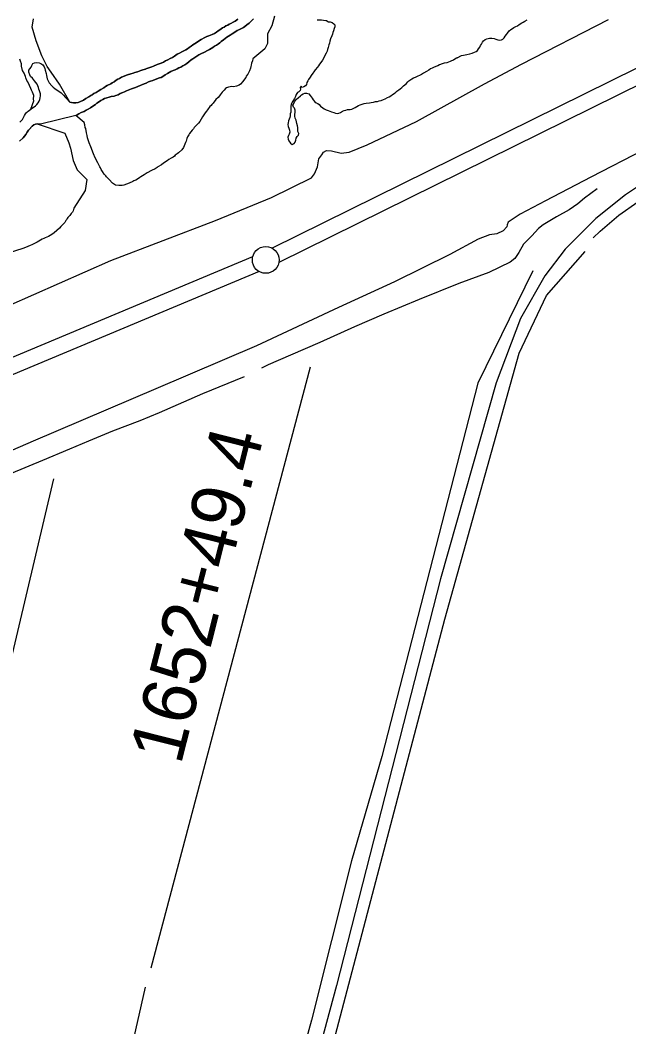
# Model space of a CAD drawing. Extents: x 3187622 to 3225504, y 800805 to 826213.
# Drawn here: x 3216126 to 3217264, y 808201 to 810083 of the extents above; entities that cross this region are included whole.
import ezdxf

# ---------------------------------------------------------------- set-up
doc = ezdxf.new("R2010")
doc.units = 0
for name, color, linetype in [('V-LEVE-TOET', 7, 'Continuous'), ('V-ROAD-CNTR', 7, 'Continuous'), ('V-SITE-VEGE', 7, 'Continuous'), ('V-SURV-IDEN', 7, 'Continuous'), ('V-SURV-LINE', 7, 'Continuous'), ('V-TOPO-SHOR', 7, 'Continuous')]:
    doc.layers.add(name, color=color, linetype=linetype)

msp = doc.modelspace()

# ---------------------------------------------------------------- linework, layer by layer
at = {"layer": 'V-LEVE-TOET'}
for points in [[(3217996.6, 810162.3), (3217781, 810069.2), (3217559.6, 809970.9), (3217392, 809892), (3217291.8, 809841), (3217192.9, 809789.9), (3217108.2, 809745.7), (3217060.8, 809720.3), (3217043.7, 809709.4), (3217038.2, 809705.7), (3217036.1, 809700.5), (3217035.7, 809696.8), (3217028.6, 809689.6), (3217017, 809683.9), (3217003, 809681.7), (3216982.1, 809673.7), (3216928.9, 809644.9), (3216825.9, 809594.2), (3216721.1, 809546.1), (3216568.3, 809474.5), (3216379.7, 809394), (3216151.1, 809295.9), (3215910.1, 809191.2)], [(3215859.3, 809448.4), (3216104.1, 809549.1), (3216296, 809633.7), (3216491.7, 809708.9), (3216595.8, 809751.5), (3216670.9, 809788.3), (3216676.2, 809796.2), (3216681.8, 809808.7), (3216684.3, 809824.1), (3216689.8, 809831.5), (3216692.9, 809836.6), (3216699, 809839.8), (3216707.9, 809839.1), (3216726.1, 809834.5), (3216741.2, 809836.7), (3216774.9, 809850.2), (3216866.7, 809894), (3216993.9, 809964), (3217063.1, 810001.2), (3217225.6, 810084.7)]]:
    msp.add_lwpolyline(points, dxfattribs=at)
at = {"layer": 'V-ROAD-CNTR'}
msp.add_lwpolyline([(3217971.1, 810084.6), (3217703.4, 809971.7), (3217341.9, 809809.2), (3217298.7, 809783.8), (3217257.6, 809756.4), (3217201.7, 809712.1), (3217144.6, 809654.9), (3217106.7, 809605), (3217061.1, 809525.5), (3217015.6, 809405.4), (3216911.9, 809038.9), (3216717.7, 808278.5), (3216562.8, 807706.3), (3216409.1, 807112), (3216308.7, 806756.1), (3216178.3, 806262.4)], dxfattribs=at)
at = {"layer": 'V-SITE-VEGE'}
for points in [[(3216533.4, 810084.9), (3216527.9, 810081.4), (3216524.2, 810079.2), (3216520.1, 810077), (3216517, 810075.5), (3216514.3, 810074), (3216511, 810072.3), (3216507.6, 810070.4), (3216504.5, 810068.7), (3216499.7, 810065.1), (3216496.7, 810063.1), (3216493.6, 810060.9), (3216489.5, 810058.3), (3216485, 810056.6), (3216479.2, 810054.2), (3216475.1, 810052.5), (3216471.3, 810050.5), (3216464.8, 810047.1), (3216461.5, 810045.2), (3216458.9, 810043.5), (3216452, 810038.8), (3216448.9, 810036.9), (3216446.2, 810034.8), (3216442.4, 810032.1), (3216439, 810029.9), (3216436.2, 810028), (3216432.4, 810025.8), (3216428.5, 810024.1), (3216424.2, 810021.7), (3216419.9, 810019.7), (3216417.3, 810017.8), (3216414.7, 810016.1), (3216411.3, 810013.7), (3216406.8, 810011.4), (3216402.3, 810009.1), (3216398.2, 810006.9), (3216394.3, 810004.9), (3216390, 810003), (3216386, 810001.3), (3216382.4, 810000), (3216375.5, 809997.4), (3216372.3, 809995.9), (3216368.8, 809994.9), (3216361.5, 809992), (3216360.4, 809991.8), (3216355.5, 809990.3), (3216352, 809989), (3216345.7, 809986.6), (3216341, 809985.1), (3216337.4, 809983.9), (3216333.5, 809982.9), (3216327.3, 809981), (3216325.1, 809980.3), (3216320.9, 809978.7), (3216316.1, 809976.4), (3216311.8, 809974.2), (3216309.1, 809972.7), (3216305.8, 809970.8), (3216302, 809968.1), (3216298.4, 809965.9), (3216295.8, 809964.2), (3216289.3, 809961), (3216285.9, 809958.9), (3216282.6, 809956.9), (3216277.3, 809953.6), (3216272.1, 809950.4), (3216268.2, 809948.2), (3216264.2, 809945.8), (3216261.1, 809943.8), (3216258.3, 809942.1), (3216255.1, 809940), (3216249.2, 809936.6), (3216244.6, 809933.6), (3216238.1, 809930.5), (3216234.6, 809929.1), (3216230.2, 809928.5), (3216225.9, 809928.7), (3216222.6, 809929.2), (3216219.4, 809930.1), (3216199.9, 809963.3), (3216184.7, 809986.2), (3216177.1, 809996.4), (3216166.9, 810016.7), (3216156.7, 810044.7), (3216149.1, 810070.1), (3216151.6, 810085.4)], [(3216230.6, 809904.8), (3216233.3, 809906.3), (3216236.4, 809908), (3216240.5, 809910.3), (3216245.9, 809912.6), (3216249.7, 809914.7), (3216253.3, 809916.9), (3216257.7, 809919.3), (3216260.7, 809921.1), (3216267.2, 809925.7), (3216269.6, 809927.8), (3216274.6, 809931.4), (3216277.5, 809933.2), (3216281.1, 809935.1), (3216284, 809936.5), (3216288.7, 809937.8), (3216292.5, 809939.2), (3216296.8, 809940.2), (3216301.9, 809941.4), (3216305.3, 809942.2), (3216309.3, 809943.9), (3216313.1, 809945.8), (3216318, 809948), (3216321.3, 809949.5), (3216325.1, 809951), (3216328.2, 809952.4), (3216331.3, 809953.4), (3216334.5, 809954.6), (3216338.5, 809955.9), (3216341.8, 809957.3), (3216346.1, 809959.2), (3216350.5, 809961.2), (3216354, 809962.6), (3216357.9, 809964.1), (3216361.9, 809965.6), (3216366.5, 809967.6), (3216370.1, 809969), (3216374.6, 809970.5), (3216381.6, 809973.2), (3216386.9, 809975.1), (3216389.9, 809976.3), (3216393.3, 809978), (3216397.6, 809980.7), (3216401.7, 809983.3), (3216404.6, 809985.3), (3216407.9, 809987.2), (3216412.2, 809988.9), (3216415.8, 809990.6), (3216419.9, 809992.3), (3216423, 809993.8), (3216426.8, 809995.5), (3216430.6, 809997.7), (3216433.9, 809999.9), (3216437.8, 810002.3), (3216441.4, 810005.2), (3216446.2, 810008.8), (3216449, 810010.8), (3216453, 810013.4), (3216456.7, 810015.9), (3216460.3, 810018.1), (3216463.8, 810020), (3216470.7, 810023.6), (3216476.5, 810026.5), (3216480.1, 810028.3), (3216486.6, 810032.4), (3216489.7, 810034.5), (3216493, 810036.5), (3216497, 810039.2), (3216499.4, 810041.1), (3216502.1, 810043.3), (3216506.1, 810046.6), (3216512.8, 810051.5), (3216515.7, 810053.4), (3216518.6, 810055.3), (3216522.4, 810057.8), (3216527.4, 810061), (3216531.9, 810063.6), (3216535, 810065.1), (3216540.1, 810067.8), (3216543.6, 810069.7), (3216546.5, 810071.6), (3216549.8, 810074.5), (3216554.1, 810077.6), (3216556.8, 810079.9), (3216559.4, 810082.8), (3216562.2, 810085.6)], [(3216601.5, 810090.5), (3216596.4, 810072.7)], [(3216596.4, 810072.7), (3216588.8, 810057.4), (3216588.8, 810039.6), (3216583.7, 810029.5), (3216561.3, 810010.7)], [(3216125.8, 809892.6), (3216128.5, 809895.2), (3216130.7, 809897.7), (3216133, 809901), (3216134.7, 809904.7), (3216136.6, 809907.8), (3216139.2, 809911.1), (3216139.4, 809911.4), (3216141.6, 809913.1), (3216143.9, 809915.2), (3216146.4, 809917), (3216152, 809932.5), (3216151.6, 809935.8), (3216152, 809942.4), (3216149.6, 809948.5), (3216147.6, 809952.6), (3216146.7, 809955.5), (3216143.9, 809961.3), (3216140.7, 809968.2), (3216139, 809970.3), (3216137, 809975.2), (3216136.2, 809977.7), (3216133.8, 809983.8), (3216130.9, 809989.2), (3216129.3, 809997), (3216128.9, 809999.4), (3216128.9, 810001.5), (3216127.3, 810006.4), (3216126.1, 810010.5)], [(3216561.3, 810010.7), (3216560.5, 810007.4), (3216558.8, 810002.5), (3216558, 809999.3), (3216557.2, 809996.8), (3216556.7, 809993.5), (3216554.7, 809988.2), (3216551.8, 809982.5), (3216548.9, 809978.4), (3216548.1, 809975.9), (3216545.6, 809972.7), (3216542.3, 809968.6), (3216538.2, 809963.7), (3216535.7, 809961.7), (3216530.4, 809960), (3216525, 809958.8), (3216521.8, 809958.9), (3216516, 809958.1), (3216511.9, 809956.4), (3216510.3, 809955.2), (3216507.8, 809952.4), (3216504.1, 809948.7), (3216500.4, 809943.8), (3216498.7, 809941.8), (3216496.7, 809938.9), (3216492.2, 809934.8), (3216487.2, 809928.3), (3216484.3, 809925.8), (3216483.1, 809923.8), (3216481, 809921.8), (3216476.5, 809915.6), (3216474.4, 809913.2), (3216472, 809909.9), (3216467.4, 809902.6), (3216462.1, 809893.6), (3216459.6, 809890.7), (3216457.1, 809888.3), (3216453.4, 809884.2), (3216451.8, 809882.6), (3216450.1, 809880.1), (3216447.6, 809877.3), (3216443.1, 809871.5), (3216441.9, 809869.1), (3216439.4, 809865), (3216437.7, 809861.7), (3216436.5, 809857.2), (3216435.2, 809854.4), (3216434.4, 809851.1), (3216431.9, 809845.4), (3216428.6, 809840.9), (3216422.1, 809835.2), (3216419.6, 809833.5), (3216416.3, 809831.1), (3216414.7, 809829.1), (3216412.2, 809827), (3216408.5, 809825), (3216404.4, 809822.6), (3216401.1, 809820.1), (3216394.5, 809815.6), (3216390.8, 809812.8), (3216383.8, 809808.7), (3216382.2, 809807.5), (3216378.5, 809805.5), (3216371.9, 809802.2), (3216363.7, 809797.8), (3216358, 809794.1), (3216352.2, 809790), (3216350.1, 809789.2), (3216347.7, 809787.2), (3216342.3, 809784.3), (3216339.1, 809782.7), (3216337, 809781.5), (3216330.4, 809778.2), (3216320.2, 809775), (3216317.3, 809774.2), (3216314.8, 809773.8), (3216310.7, 809773.8), (3216304.6, 809774.7), (3216299.3, 809778.4), (3216292.8, 809785.4), (3216287.9, 809790.3), (3216286.3, 809792.4), (3216283.4, 809795.3), (3216280.6, 809800.2), (3216278.1, 809803.9), (3216276.5, 809807.2), (3216275.3, 809809.2), (3216271.6, 809816.2), (3216266.7, 809826.1), (3216263.5, 809833), (3216258.6, 809846.6), (3216255.4, 809854), (3216253.8, 809859.3), (3216252.2, 809863.4), (3216251.8, 809867.5), (3216250.2, 809872.4), (3216249, 809880.6), (3216248.2, 809882.7), (3216247.4, 809887.2), (3216246.1, 809892.1), (3216230.6, 809904.8)], [(3216125.4, 809856.9), (3216132.1, 809863.3), (3216134.5, 809866.3), (3216136.8, 809869.7), (3216139.7, 809874), (3216142.1, 809877.4), (3216144.4, 809880.2), (3216145.6, 809881.5), (3216146.3, 809882.6), (3216148.9, 809885.3), (3216152.1, 809887.5), (3216155.2, 809888.7), (3216158.3, 809889.4), (3216210.1, 809871.8), (3216217.7, 809854), (3216220.3, 809843.8), (3216225.3, 809821), (3216233, 809803.2), (3216250.8, 809785.4), (3216248.2, 809765), (3216227, 809732)], [(3216227, 809732), (3216225.3, 809726.7), (3216224.1, 809724.2), (3216222, 809721.8), (3216219.5, 809718.1), (3216215.4, 809714), (3216214.2, 809712.4), (3216213.4, 809710.4), (3216212.1, 809708.7), (3216210.1, 809705), (3216202.2, 809697.3), (3216199.8, 809694.4), (3216195.2, 809690), (3216190.3, 809685.9), (3216185.4, 809682.6), (3216179.2, 809679), (3216173.1, 809676.5), (3216171, 809674.9), (3216167.7, 809673.7), (3216158.3, 809668), (3216154.6, 809666), (3216148, 809663.1), (3216145.5, 809661.9), (3216141, 809659.9), (3216133.6, 809657.1), (3216057.6, 809632.8)]]:
    msp.add_lwpolyline(points, dxfattribs=at)
at = {"layer": 'V-SURV-LINE'}
for points in [[(3216596.6, 809657.2), (3217570.3, 810138.4)], [(3217583.6, 810111.5), (3216609.9, 809630.4)], [(3214072.4, 808598.3), (3216561.1, 809641.1)], [(3216572.7, 809613.4), (3214084, 808570.7)]]:
    msp.add_lwpolyline(points, dxfattribs=at)
msp.add_circle((3216585.3, 809634.9), 25, dxfattribs=at)
at = {"layer": 'V-TOPO-SHOR'}
msp.add_line((3216371, 808311.3), (3216668.6, 809435.2), dxfattribs=at)
for points in [[(3216562.2, 810085.6), (3216559.4, 810082.8), (3216556.8, 810079.9), (3216554.1, 810077.6), (3216549.8, 810074.5), (3216546.5, 810071.6), (3216543.6, 810069.7), (3216540.1, 810067.8), (3216535, 810065.1), (3216531.9, 810063.6), (3216527.4, 810061), (3216522.4, 810057.8), (3216518.6, 810055.3), (3216515.7, 810053.4), (3216512.8, 810051.5), (3216506.1, 810046.6), (3216502.1, 810043.3), (3216499.4, 810041.1), (3216497, 810039.2), (3216493, 810036.5), (3216489.7, 810034.5), (3216486.6, 810032.4), (3216480.1, 810028.3), (3216476.5, 810026.5), (3216470.7, 810023.6), (3216463.8, 810020), (3216460.3, 810018.1), (3216456.7, 810015.9), (3216453, 810013.4), (3216449, 810010.8), (3216446.2, 810008.8), (3216441.4, 810005.2), (3216437.8, 810002.3), (3216433.9, 809999.9), (3216430.6, 809997.7), (3216426.8, 809995.5), (3216423, 809993.8), (3216419.9, 809992.3), (3216415.8, 809990.6), (3216412.2, 809988.9), (3216407.9, 809987.2), (3216404.6, 809985.3), (3216401.7, 809983.3), (3216397.6, 809980.7), (3216393.3, 809978), (3216389.9, 809976.3), (3216386.9, 809975.1), (3216381.6, 809973.2), (3216374.6, 809970.5), (3216370.1, 809969), (3216366.5, 809967.6), (3216361.9, 809965.6), (3216357.9, 809964.1), (3216354, 809962.6), (3216350.5, 809961.2), (3216346.1, 809959.2), (3216341.8, 809957.3), (3216338.5, 809955.9)], [(3217197.2, 809676.5), (3217210.1, 809688.9), (3217244.8, 809718.9), (3217280.4, 809743.6), (3217313.1, 809763.3), (3217344.4, 809780.8), (3217383.5, 809797.7), (3217429.6, 809818.4), (3217489.6, 809845.6), (3217577.3, 809883.4), (3217638.1, 809909.7), (3217715.9, 809942.9), (3217781.5, 809970.6), (3217850.4, 810001.4), (3217908.3, 810025.3), (3217966, 810048.2), (3218015.9, 810072), (3218086, 810101.5)], [(3216219.4, 809930.1), (3216222.6, 809929.2), (3216225.9, 809928.7), (3216230.2, 809928.5), (3216234.6, 809929.1), (3216238.1, 809930.5), (3216244.6, 809933.6), (3216249.2, 809936.6), (3216255.1, 809940), (3216258.4, 809942.1), (3216261.1, 809943.8), (3216264.2, 809945.8), (3216268.2, 809948.2), (3216272.1, 809950.4), (3216277.3, 809953.6), (3216282.6, 809956.9), (3216285.9, 809958.9), (3216289.3, 809961), (3216295.8, 809964.2), (3216298.4, 809965.9), (3216302, 809968.1), (3216305.8, 809970.8), (3216309.1, 809972.7), (3216311.8, 809974.2), (3216316.1, 809976.4), (3216320.9, 809978.7), (3216325.1, 809980.3), (3216327.3, 809981), (3216333.5, 809982.9), (3216337.4, 809983.9), (3216341, 809985.1), (3216345.7, 809986.6), (3216352, 809989), (3216355.5, 809990.3), (3216360.4, 809991.8), (3216361.5, 809992), (3216368.8, 809994.9), (3216372.3, 809995.9), (3216375.5, 809997.4), (3216382.4, 810000), (3216386, 810001.3), (3216390, 810003), (3216394.3, 810004.9), (3216398.2, 810006.9), (3216402.3, 810009.1), (3216406.8, 810011.4), (3216411.3, 810013.7), (3216414.7, 810016.1), (3216417.3, 810017.8), (3216419.9, 810019.7), (3216424.2, 810021.7), (3216428.5, 810024.1), (3216432.4, 810025.8), (3216436.2, 810028), (3216439, 810029.9), (3216442.4, 810032.1), (3216446.2, 810034.8), (3216448.9, 810036.9), (3216452, 810038.8), (3216458.9, 810043.5), (3216461.5, 810045.2), (3216464.8, 810047.1), (3216471.3, 810050.5), (3216475.1, 810052.5), (3216479.2, 810054.2), (3216485, 810056.6), (3216489.5, 810058.3), (3216493.6, 810060.9), (3216496.7, 810063.1), (3216499.7, 810065.1), (3216504.5, 810068.7), (3216507.6, 810070.4), (3216511, 810072.3), (3216514.3, 810074), (3216517, 810075.5), (3216520.1, 810077), (3216524.2, 810079.2), (3216527.9, 810081.4), (3216533.4, 810084.9)], [(3216699.4, 810081.7), (3216702.6, 810080.1), (3216705.9, 810079.8), (3216709.2, 810078.7), (3216712.3, 810076.6), (3216714.6, 810074.4), (3216714.6, 810070.8), (3216713.4, 810067.6), (3216711.8, 810063.5), (3216710.9, 810060.3), (3216709.7, 810057.3), (3216708.7, 810053.6), (3216706.1, 810048.3), (3216704.9, 810044.2), (3216704.3, 810040.5), (3216703.4, 810036.8), (3216702, 810031.9), (3216700.9, 810028.2), (3216699.9, 810025), (3216698.2, 810021.7), (3216695.8, 810016.9), (3216694.4, 810013.8), (3216691.1, 810008.3), (3216688.1, 810004.2), (3216685.7, 810000.8), (3216683.8, 809998), (3216681.7, 809995.1), (3216677.8, 809990.2), (3216675, 809986.7), (3216673, 809983.9), (3216670.1, 809979.8), (3216668.1, 809976.9), (3216665, 809972.4), (3216663.6, 809969.7), (3216662.3, 809966.4), (3216661.4, 809963.2), (3216659.8, 809960.7), (3216656.4, 809958.6), (3216653.2, 809957.5), (3216651.4, 809960.1), (3216649.4, 809957.4), (3216650.5, 809954.4), (3216649.6, 809951.5), (3216647.3, 809949.4), (3216644.3, 809947.8), (3216642.1, 809944), (3216640.8, 809940.7), (3216638.8, 809937), (3216636.9, 809933.8), (3216634.7, 809930), (3216632.7, 809926.3), (3216632, 809921.7), (3216632.2, 809918.3), (3216632.3, 809915.3), (3216632.2, 809911.2), (3216631.2, 809908), (3216630.6, 809904.5), (3216630.2, 809901.2), (3216629.1, 809898.3), (3216628.1, 809894.9), (3216627.4, 809891.5), (3216626.7, 809888.2), (3216627.4, 809884.5), (3216628.5, 809881.5), (3216629.5, 809877.3), (3216630.1, 809873.9), (3216629.1, 809870.3), (3216628, 809867.4), (3216626.3, 809864.4), (3216627.2, 809860.8), (3216628.6, 809857.5), (3216631.8, 809853.2), (3216634.9, 809850.6), (3216638.5, 809852.4), (3216640, 809855.2), (3216641.5, 809859), (3216642.3, 809862.6), (3216644, 809865.6), (3216646.5, 809868.1), (3216646.9, 809871.1), (3216645.4, 809874.8), (3216645.3, 809877.9), (3216645.3, 809882.5), (3216644.7, 809885.8), (3216643.4, 809889.7), (3216642.9, 809892.9), (3216642.3, 809896.5), (3216640.4, 809900.1), (3216639.4, 809903.9), (3216639.8, 809907.7), (3216640.4, 809910.8), (3216640.3, 809915), (3216639.1, 809918.4), (3216637.3, 809920.7), (3216636.2, 809924.1), (3216637.6, 809927.7), (3216639.3, 809930.5), (3216641.1, 809933), (3216642.9, 809935.4), (3216645.6, 809937.8), (3216650, 809941.7)], [(3216699.4, 810081.7), (3216697.3, 810082), (3216693.2, 810082.6), (3216689.6, 810082.9), (3216685.1, 810083), (3216681.3, 810083.3)], [(3216943, 810013), (3216951, 810017), (3216954.6, 810017.7), (3216958, 810018.6), (3216961.2, 810019), (3216966.8, 810020.1), (3216971, 810021.5), (3216975, 810023.2), (3216978.1, 810024.6), (3216980.7, 810026.6), (3216982.8, 810029.4), (3216985, 810032.6), (3216986.7, 810035.6), (3216988.5, 810038.6), (3216990, 810041.9), (3216991.9, 810044.3), (3216995, 810047.2), (3216998, 810048.5), (3217003.3, 810049.8), (3217007.4, 810049.8), (3217011.8, 810048.7), (3217015.3, 810047.5), (3217018.8, 810046.2), (3217022, 810045.8), (3217025.8, 810046.3), (3217028.4, 810047.9), (3217030.9, 810050.4), (3217032.8, 810053.5), (3217034.9, 810056.2), (3217036.7, 810059.1), (3217039.8, 810063.3), (3217043.1, 810065.7), (3217046.1, 810067.6), (3217048.8, 810069.5), (3217052.2, 810071.2), (3217055.3, 810072.9), (3217058.6, 810075), (3217063.5, 810077.9), (3217066.3, 810079.3), (3217069.6, 810081.2), (3217073.6, 810083.7)], [(3216943, 810013), (3216941.8, 810012.3), (3216938.7, 810010.3), (3216935.8, 810008.6), (3216932.5, 810007.1), (3216929.6, 810005.7), (3216926.5, 810004.5), (3216923.4, 810003.7), (3216918.4, 810002.8), (3216914.7, 810001.5), (3216910, 809999.5), (3216906.8, 809997.9), (3216902.8, 809996.4), (3216898.9, 809994.7), (3216895.9, 809993.3), (3216893.2, 809992), (3216889.8, 809989.8), (3216885.6, 809987.2), (3216880, 809984.3), (3216876.3, 809981.9), (3216872.6, 809979.9), (3216869.6, 809978.2), (3216865.9, 809976.5), (3216861.6, 809974.6), (3216858, 809972.8), (3216854.7, 809970.7), (3216850.6, 809967.7)], [(3216125.8, 809892.6), (3216128.5, 809895.2), (3216130.7, 809897.7), (3216133, 809901), (3216134.7, 809904.7), (3216136.6, 809907.8), (3216139.2, 809911.1), (3216139.4, 809911.4), (3216141.6, 809913.1), (3216143.9, 809915.2), (3216146.4, 809917), (3216149.7, 809919.4), (3216152.5, 809920.9), (3216155.4, 809923.2), (3216157.5, 809925.6), (3216160, 809928.5), (3216161.9, 809931.7), (3216163.2, 809934.6), (3216163.9, 809937.9), (3216164.7, 809942), (3216164.6, 809945.2), (3216162.7, 809950.9), (3216161.4, 809954), (3216160.5, 809957.3), (3216159.3, 809960.4), (3216158, 809963.3), (3216155.8, 809966.7), (3216153.5, 809970), (3216151.5, 809972.2), (3216149.3, 809974.5), (3216146, 809977.7), (3216144.3, 809981), (3216143, 809986.2), (3216142.8, 809989.8), (3216144.7, 809992.3), (3216146.8, 809995.4), (3216148.5, 809998.6), (3216149.9, 810002.1), (3216153.2, 810003.2), (3216157, 810004.1), (3216161.8, 810003.4), (3216165.2, 810002.2), (3216169.1, 809999.4), (3216171.3, 809995.8), (3216172.5, 809992.9), (3216173.3, 809989.8), (3216174.9, 809983.3), (3216175.9, 809979.5), (3216177.2, 809973.6), (3216179.3, 809968.8), (3216181, 809966.3), (3216185.9, 809960.6), (3216188.3, 809958), (3216191.2, 809955.6), (3216195.8, 809952.5), (3216198.7, 809950.6), (3216202.8, 809947.1), (3216205.6, 809944.7), (3216207.9, 809942.3), (3216210.2, 809939.7), (3216212.5, 809937.5), (3216219.4, 809930.1)], [(3216338.5, 809955.9), (3216334.5, 809954.6), (3216331.3, 809953.4), (3216328.2, 809952.4), (3216325.1, 809951), (3216321.3, 809949.5), (3216318, 809948), (3216313.1, 809945.8), (3216309.3, 809943.9), (3216305.3, 809942.2), (3216301.9, 809941.4), (3216296.8, 809940.2), (3216292.5, 809939.2), (3216288.7, 809937.8), (3216284, 809936.5), (3216281.1, 809935.1), (3216277.5, 809933.2), (3216274.6, 809931.4), (3216269.6, 809927.8), (3216267.2, 809925.7), (3216260.7, 809921.1), (3216257.7, 809919.3), (3216253.3, 809916.9), (3216249.7, 809914.7), (3216245.9, 809912.6), (3216240.5, 809910.3), (3216236.4, 809908), (3216233.3, 809906.3), (3216230.6, 809904.8)], [(3216650, 809941.7), (3216652.2, 809943.8), (3216655.1, 809945.7), (3216658.3, 809946.5), (3216661.3, 809946.8), (3216665.8, 809945.3), (3216668.5, 809942.3), (3216670.4, 809939.9), (3216671.9, 809937.2), (3216673.7, 809934.2), (3216676.9, 809930.8), (3216679.6, 809928.8), (3216682.5, 809927.2), (3216684.9, 809925.4), (3216687.5, 809922.6), (3216691.7, 809919.6), (3216694.7, 809917.7), (3216698.2, 809915.5), (3216701.9, 809914.2), (3216704.7, 809913.2), (3216708.4, 809911.7), (3216712.5, 809910.4), (3216715.6, 809909.5), (3216719, 809909), (3216722, 809909.4), (3216724.9, 809910.7), (3216728.6, 809912.9), (3216731.6, 809914.3), (3216735, 809915), (3216738.1, 809915.9), (3216743, 809916.3), (3216746, 809917.1), (3216749.7, 809918.4), (3216752.5, 809919.9), (3216755.5, 809921.9), (3216758.3, 809923.7), (3216761.9, 809925), (3216765.7, 809926.2), (3216769, 809927.3), (3216773.1, 809928.2), (3216779.3, 809928.8), (3216782.4, 809929.1), (3216786.6, 809930.1), (3216790.6, 809931.1), (3216793.9, 809931.4), (3216797.2, 809932.2), (3216800.8, 809933.3), (3216805.1, 809934.7), (3216808.6, 809936.1), (3216812.8, 809938.4), (3216815.7, 809940.1), (3216818.9, 809941.9), (3216822, 809944.1), (3216825, 809946), (3216828.1, 809948.4), (3216830.4, 809950.2), (3216833.7, 809952.9), (3216836.2, 809954.9), (3216839.3, 809957.3), (3216842.9, 809960.3), (3216845.3, 809962.4), (3216847.7, 809964.4), (3216850.6, 809967.7)], [(3216230.6, 809904.8), (3216164.8, 809888.5), (3216161.7, 809888.7), (3216158.3, 809889.4), (3216155.2, 809888.7), (3216152.1, 809887.5), (3216148.9, 809885.3), (3216146.3, 809882.6), (3216145.6, 809881.5), (3216144.4, 809880.2), (3216142.1, 809877.4), (3216139.7, 809874), (3216136.8, 809869.7), (3216134.5, 809866.3), (3216132.1, 809863.3), (3216125.4, 809856.9)], [(3217204.6, 809768.1), (3217180.8, 809750.4), (3217168.2, 809739.8), (3217152.4, 809728.7), (3217128.7, 809715.7), (3217103.5, 809700.3), (3217095, 809693.8), (3217082.5, 809680.2), (3217067.1, 809664.4), (3217058.2, 809648.8), (3217050.4, 809637.5), (3217041.6, 809630.5), (3217002, 809611.4), (3216946.1, 809590.6), (3216872.1, 809561), (3216806, 809533.5), (3216751.3, 809509.6), (3216686.1, 809480.6), (3216631.6, 809457), (3216590.1, 809438.8), (3216577.2, 809432.4)], [(3216684, 808065), (3216920.1, 808963.1), (3217058.7, 809460.8), (3217110, 809568.6), (3217181.8, 809650.7)], [(3217084.3, 809614.8), (3216981.7, 809404.4), (3216802.1, 808706.5), (3216745.6, 808511.5), (3216670.6, 808213.9), (3216499.3, 807592.9)], [(3216545, 809416.4), (3216467.4, 809384.3), (3216386.2, 809348.9), (3216350.2, 809334.3), (3216299, 809314.7), (3216254.4, 809295.9), (3216218.4, 809281.3), (3216168.1, 809259.9), (3216109.8, 809235.8), (3216071.7, 809220.1), (3216027.2, 809201.8), (3215979.3, 809180.8), (3215934.7, 809162.6), (3215905.9, 809150.5)], [(3215780.8, 807565.3), (3215861.9, 807892.8), (3216054.2, 808655), (3216189.6, 809225.9)], [(3216201.7, 807716), (3216335.1, 808162.5), (3216360.7, 808275.4)]]:
    msp.add_lwpolyline(points, dxfattribs=at)

# ---------------------------------------------------------------- texts
at = {"layer": 'V-SURV-IDEN'}
msp.add_text('1652+49.4', height=100, rotation=75.8419, dxfattribs=at).set_placement((3216426.5, 808688.9))

doc.saveas('drawing.dxf')
